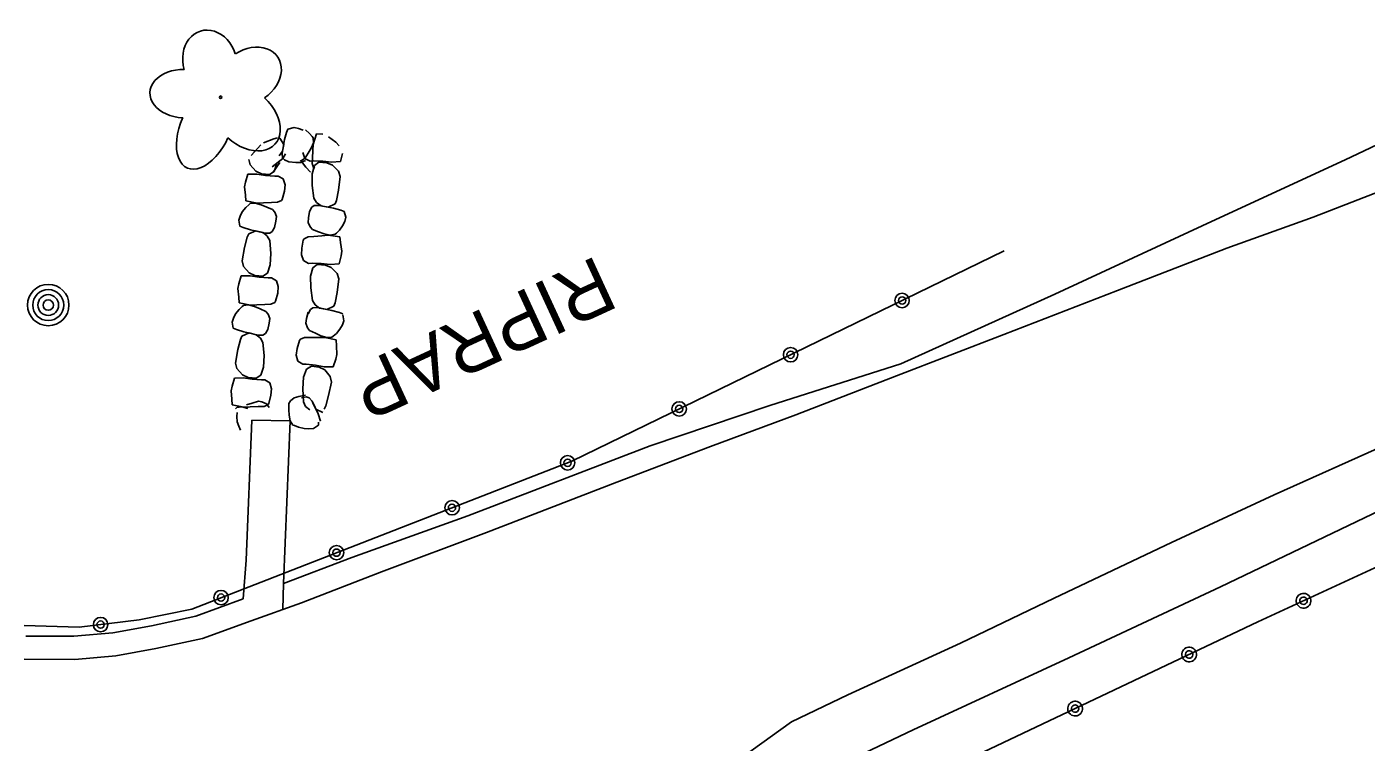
# Model space of a CAD drawing. Extents: x 589250 to 1188077, y 162953 to 363065.
# Drawn here: x 594282 to 594426.2, y 188476.6 to 188553.7 of the extents above; entities that cross this region are included whole.
import ezdxf

# ---------------------------------------------------------------- set-up
doc = ezdxf.new("R2010")
doc.units = 0
for name, color, linetype in [('E_BMGRD_P', 7, 'Continuous'), ('E_DRN_RipRap', 7, 'Continuous'), ('E_DRN_RipRap_Text', 7, 'Continuous'), ('E_LAND_Vegetation', 7, 'Continuous'), ('E_MISCPROP', 7, 'Continuous'), ('E_RDWY', 7, 'Continuous'), ('E_RDWY_C_and_G', 7, 'Continuous'), ('E_RDWY_Gravel', 7, 'Continuous')]:
    doc.layers.add(name, color=color, linetype=linetype)

msp = doc.modelspace()

# ---------------------------------------------------------------- linework, layer by layer
at = {"layer": 'E_BMGRD_P'}
for p, q in [((594340.69, 188506.92), (594387.25, 188529.56)), ((594459.93, 188510.57), (594414.56, 188489.59)), ((594299.73, 188490.97), (594340.69, 188506.92)), ((594294.06, 188489.82), (594299.73, 188490.97)), ((594281.68, 188489.22), (594287.62, 188489.01)), ((594287.62, 188489.01), (594294.06, 188489.82)), ((594414.56, 188489.59), (594380.8, 188473.57))]:
    msp.add_line(p, q, dxfattribs=at)
for centre, radius in [((594376.25, 188524.21), 0.778), ((594376.25, 188524.21), 0.392), ((594364.24, 188518.37), 0.778), ((594364.24, 188518.37), 0.392), ((594352.24, 188512.53), 0.778), ((594352.24, 188512.53), 0.392), ((594340.22, 188506.73), 0.778), ((594340.22, 188506.73), 0.392), ((594327.78, 188501.89), 0.778), ((594327.77, 188501.89), 0.392), ((594315.33, 188497.05), 0.778), ((594315.33, 188497.05), 0.392), ((594302.89, 188492.21), 0.778), ((594302.89, 188492.21), 0.392), ((594289.92, 188489.3), 0.778), ((594289.92, 188489.3), 0.392)]:
    msp.add_circle(centre, radius, dxfattribs=at)
for centre, major_axis, ratio in [((594419.49, 188491.87), (0.688, 0.394), 0.99999), ((594419.49, 188491.87), (0.346, 0.199), 0.99999), ((594407.17, 188486.08), (0.62, 0.494), 0.999989), ((594407.17, 188486.08), (0.312, 0.249), 0.999989), ((594394.88, 188480.25), (0.62, 0.494), 0.999989), ((594394.88, 188480.25), (0.312, 0.249), 0.999989)]:
    msp.add_ellipse(centre, major_axis=major_axis, ratio=ratio, dxfattribs=at)
at = {"layer": 'E_DRN_RipRap'}
for p, q in [((594309.74, 188541.54), (594309.95, 188542.31)), ((594309.95, 188542.31), (594310.08, 188542.66)), ((594310.08, 188542.66), (594310.75, 188542.83)), ((594310.75, 188542.83), (594311.22, 188542.75)), ((594311.22, 188542.75), (594311.73, 188542.57)), ((594311.97, 188542.6), (594312.43, 188542.21)), ((594312.43, 188542.21), (594312.72, 188541.87)), ((594306.15, 188539.84), (594307.16, 188540.97)), ((594307.46, 188541.2), (594308.58, 188541.63)), ((594308.58, 188541.63), (594308.98, 188541.72)), ((594309.24, 188541.69), (594309.65, 188541)), ((594309.46, 188540.05), (594309.74, 188541.54)), ((594309.51, 188540.28), (594309.65, 188541)), ((594312.85, 188541.2), (594312.59, 188540.62)), ((594312.72, 188541.87), (594312.83, 188541.73)), ((594312.81, 188541.01), (594312.79, 188540.37)), ((594313.19, 188542.15), (594312.81, 188541.01)), ((594312.83, 188541.73), (594312.85, 188541.2)), ((594313.85, 188542.14), (594313.19, 188542.15)), ((594315.27, 188541.28), (594314.47, 188541.84)), ((594315.6, 188540.86), (594315.27, 188541.28)), ((594306.04, 188538.83), (594305.89, 188539.4)), ((594309.56, 188539.52), (594308.4, 188538.61)), ((594309.16, 188539.8), (594309.51, 188540.28)), ((594309.5, 188539.59), (594309.46, 188540.05)), ((594309.72, 188539.35), (594309.5, 188539.59)), ((594309.56, 188539.52), (594309.85, 188540.01)), ((594310.2, 188539.15), (594309.72, 188539.35)), ((594311.46, 188539.34), (594312.01, 188538.58)), ((594311.91, 188539.52), (594311.59, 188539.32)), ((594311.7, 188540.14), (594311.93, 188539.52)), ((594312.27, 188540.09), (594311.91, 188539.52)), ((594311.93, 188539.52), (594312.48, 188539.23)), ((594312.59, 188540.62), (594312.27, 188540.09)), ((594312.73, 188539.55), (594312.69, 188538.96)), ((594312.79, 188540.37), (594312.73, 188539.55)), ((594315.75, 188539.19), (594315.97, 188540.05)), ((594306.65, 188538.14), (594306.04, 188538.83)), ((594307.26, 188537.87), (594306.65, 188538.14)), ((594308.12, 188537.78), (594307.26, 188537.87)), ((594308.61, 188538.12), (594308.12, 188537.78)), ((594309.22, 188539.08), (594308.5, 188538.04)), ((594308.9, 188538.99), (594308.61, 188538.12)), ((594310.93, 188539.08), (594310.2, 188539.15)), ((594311.48, 188539.07), (594310.93, 188539.08)), ((594311.97, 188539.29), (594311.48, 188539.07)), ((594312.01, 188538.58), (594312.53, 188538.05)), ((594312.48, 188539.23), (594312.84, 188539.25)), ((594312.69, 188538.96), (594312.86, 188538.54)), ((594312.69, 188537.85), (594312.94, 188538.74)), ((594312.84, 188539.25), (594313.84, 188539.22)), ((594312.86, 188538.54), (594312.98, 188538.45)), ((594312.94, 188538.74), (594313.42, 188539.1)), ((594313.42, 188539.1), (594314.28, 188539.05)), ((594313.84, 188539.22), (594314.8, 188539.12)), ((594314.28, 188539.05), (594314.9, 188538.8)), ((594314.8, 188539.12), (594315.75, 188539.19)), ((594314.9, 188538.8), (594315.55, 188538.13)), ((594315.55, 188538.13), (594315.73, 188537.57)), ((594305.52, 188536.95), (594305.41, 188536.45)), ((594305.41, 188536.45), (594305.51, 188535.54)), ((594305.79, 188537.8), (594305.52, 188536.95)), ((594306.73, 188537.82), (594305.79, 188537.8)), ((594307.69, 188537.68), (594306.73, 188537.82)), ((594308.68, 188537.61), (594307.69, 188537.68)), ((594309.05, 188537.61), (594308.68, 188537.61)), ((594309.58, 188537.3), (594309.05, 188537.61)), ((594309.78, 188536.67), (594309.58, 188537.3)), ((594309.71, 188535.97), (594309.78, 188536.67)), ((594312.7, 188536.6), (594312.69, 188537.85)), ((594312.89, 188535.23), (594312.7, 188536.6)), ((594315.73, 188537.57), (594315.55, 188536.1)), ((594305.51, 188535.54), (594305.55, 188534.93)), ((594308.97, 188534.79), (594309.41, 188534.99)), ((594309.41, 188534.99), (594309.49, 188535.1)), ((594309.49, 188535.1), (594309.71, 188535.97)), ((594312.89, 188535.23), (594313.18, 188534.76)), ((594315.32, 188534.99), (594315.19, 188534.63)), ((594315.55, 188536.1), (594315.32, 188534.99)), ((594304.95, 188533.3), (594305.18, 188533.75)), ((594305.18, 188533.75), (594305.55, 188534.22)), ((594305.55, 188534.93), (594306.79, 188534.7)), ((594305.55, 188534.22), (594305.89, 188534.52)), ((594305.89, 188534.52), (594306.03, 188534.64)), ((594306.03, 188534.64), (594306.58, 188534.71)), ((594306.58, 188534.71), (594307.22, 188534.53)), ((594306.79, 188534.7), (594307.48, 188534.74)), ((594307.22, 188534.53), (594307.81, 188534.28)), ((594307.48, 188534.74), (594308.34, 188534.77)), ((594307.81, 188534.28), (594308.45, 188534.01)), ((594308.34, 188534.77), (594308.97, 188534.79)), ((594308.45, 188534.01), (594308.69, 188533.73)), ((594308.69, 188533.73), (594308.87, 188533.26)), ((594312.31, 188533.12), (594312.43, 188533.8)), ((594312.43, 188533.8), (594312.67, 188534.25)), ((594312.67, 188534.25), (594312.93, 188534.44)), ((594312.93, 188534.44), (594313.43, 188534.46)), ((594313.18, 188534.76), (594313.67, 188534.42)), ((594313.43, 188534.46), (594315, 188534.16)), ((594313.67, 188534.42), (594314.42, 188534.26)), ((594315.19, 188534.63), (594314.42, 188534.26)), ((594315, 188534.16), (594315.81, 188533.93)), ((594315.81, 188533.93), (594316.17, 188533.81)), ((594316.17, 188533.81), (594316.32, 188533.17)), ((594304.81, 188532.87), (594304.95, 188533.3)), ((594304.93, 188532.23), (594304.81, 188532.87)), ((594305.28, 188532.09), (594304.93, 188532.23)), ((594308.81, 188532.75), (594308.66, 188532.07)), ((594308.87, 188533.26), (594308.81, 188532.75)), ((594312.28, 188532.6), (594312.31, 188533.12)), ((594312.48, 188532.14), (594312.28, 188532.6)), ((594312.74, 188531.86), (594312.48, 188532.14)), ((594315.99, 188532.26), (594315.65, 188531.78)), ((594316.21, 188532.73), (594315.99, 188532.26)), ((594316.32, 188533.17), (594316.21, 188532.73)), ((594306.08, 188531.83), (594305.28, 188532.09)), ((594305.43, 188529.93), (594305.71, 188531.02)), ((594305.71, 188531.02), (594305.87, 188531.38)), ((594305.87, 188531.38), (594306.65, 188531.7)), ((594307.63, 188531.46), (594306.08, 188531.83)), ((594307.4, 188531.52), (594306.65, 188531.7)), ((594307.87, 188531.16), (594307.4, 188531.52)), ((594308.13, 188531.46), (594307.63, 188531.46)), ((594308.13, 188530.68), (594307.87, 188531.15)), ((594308.4, 188531.64), (594308.13, 188531.46)), ((594308.13, 188530.68), (594308.25, 188529.29)), ((594308.66, 188532.07), (594308.4, 188531.64)), ((594311.75, 188530.71), (594311.59, 188529.83)), ((594311.84, 188530.84), (594311.75, 188530.71)), ((594312.26, 188531.06), (594311.84, 188530.84)), ((594312.89, 188531.1), (594312.26, 188531.06)), ((594313.39, 188531.61), (594312.74, 188531.86)), ((594313.75, 188531.17), (594312.89, 188531.1)), ((594313.99, 188531.39), (594313.39, 188531.61)), ((594314.44, 188531.24), (594313.75, 188531.17)), ((594314.64, 188531.24), (594313.99, 188531.39)), ((594315.69, 188531.07), (594314.44, 188531.24)), ((594315.19, 188531.34), (594314.64, 188531.24)), ((594315.33, 188531.46), (594315.19, 188531.34)), ((594315.65, 188531.78), (594315.33, 188531.46)), ((594315.76, 188530.45), (594315.69, 188531.07)), ((594305.18, 188528.47), (594305.43, 188529.93)), ((594308.25, 188529.29), (594308.19, 188528.04)), ((594311.59, 188529.83), (594311.55, 188529.12)), ((594315.9, 188529.54), (594315.76, 188530.45)), ((594315.82, 188529.03), (594315.9, 188529.54)), ((594305.32, 188527.89), (594305.18, 188528.47)), ((594305.93, 188527.2), (594305.32, 188527.89)), ((594308.19, 188528.04), (594307.9, 188527.17)), ((594311.55, 188529.12), (594311.78, 188528.51)), ((594311.78, 188528.51), (594312.32, 188528.21)), ((594312.32, 188528.21), (594312.69, 188528.23)), ((594312.69, 188528.23), (594313.68, 188528.2)), ((594312.79, 188527.72), (594313.26, 188528.08)), ((594313.26, 188528.08), (594314.13, 188528.03)), ((594313.68, 188528.2), (594314.65, 188528.1)), ((594314.13, 188528.03), (594314.75, 188527.78)), ((594314.65, 188528.1), (594315.6, 188528.17)), ((594314.75, 188527.78), (594315.4, 188527.11)), ((594315.6, 188528.17), (594315.82, 188529.03)), ((594305.07, 188526.85), (594304.8, 188526)), ((594306.02, 188526.87), (594305.07, 188526.85)), ((594306.54, 188526.92), (594305.93, 188527.2)), ((594306.98, 188526.73), (594306.02, 188526.87)), ((594307.4, 188526.83), (594306.54, 188526.92)), ((594307.97, 188526.65), (594306.98, 188526.73)), ((594307.9, 188527.17), (594307.4, 188526.83)), ((594308.34, 188526.66), (594307.97, 188526.65)), ((594308.87, 188526.34), (594308.34, 188526.66)), ((594309.06, 188525.71), (594308.87, 188526.34)), ((594312.54, 188526.83), (594312.79, 188527.72)), ((594312.55, 188525.58), (594312.54, 188526.83)), ((594315.4, 188527.11), (594315.57, 188526.55)), ((594315.57, 188526.55), (594315.4, 188525.08)), ((594304.8, 188526), (594304.69, 188525.49)), ((594304.69, 188525.49), (594304.79, 188524.58)), ((594308.77, 188524.13), (594308.99, 188525)), ((594308.99, 188525), (594309.06, 188525.71)), ((594312.74, 188524.21), (594312.55, 188525.58)), ((594315.4, 188525.08), (594315.17, 188523.97)), ((594304.79, 188524.58), (594304.83, 188523.96)), ((594304.83, 188523.96), (594306.07, 188523.72)), ((594304.83, 188523.25), (594305.17, 188523.55)), ((594305.17, 188523.55), (594305.31, 188523.66)), ((594305.31, 188523.66), (594305.86, 188523.73)), ((594305.86, 188523.73), (594306.5, 188523.55)), ((594306.07, 188523.72), (594306.76, 188523.76)), ((594306.5, 188523.55), (594307.09, 188523.31)), ((594306.76, 188523.76), (594307.62, 188523.79)), ((594307.62, 188523.79), (594308.25, 188523.81)), ((594308.25, 188523.81), (594308.69, 188524.01)), ((594308.69, 188524.01), (594308.77, 188524.13)), ((594312.74, 188524.21), (594313.02, 188523.74)), ((594312.78, 188523.42), (594313.28, 188523.44)), ((594313.02, 188523.74), (594313.51, 188523.4)), ((594313.28, 188523.44), (594314.84, 188523.14)), ((594315.03, 188523.61), (594314.27, 188523.24)), ((594315.17, 188523.97), (594315.03, 188523.61)), ((594304.09, 188521.88), (594304.22, 188522.32)), ((594304.22, 188522.32), (594304.46, 188522.78)), ((594304.46, 188522.78), (594304.83, 188523.25)), ((594307.09, 188523.31), (594307.73, 188523.03)), ((594307.73, 188523.03), (594307.97, 188522.74)), ((594307.97, 188522.74), (594308.15, 188522.27)), ((594308.15, 188522.27), (594308.09, 188521.76)), ((594312.04, 188521.76), (594312.11, 188522.28)), ((594312.11, 188522.28), (594312.29, 188522.96)), ((594312.27, 188522.78), (594312.52, 188523.23)), ((594312.52, 188523.23), (594312.78, 188523.42)), ((594313.51, 188523.4), (594314.27, 188523.24)), ((594314.84, 188523.14), (594315.65, 188522.92)), ((594315.65, 188522.92), (594316.02, 188522.79)), ((594316.11, 188522.02), (594315.96, 188521.59)), ((594316.02, 188522.67), (594316.11, 188522.02)), ((594304.2, 188521.24), (594304.09, 188521.88)), ((594304.56, 188521.1), (594304.2, 188521.24)), ((594305.36, 188520.84), (594304.56, 188521.1)), ((594305.14, 188520.38), (594305.92, 188520.71)), ((594306.9, 188520.46), (594305.36, 188520.84)), ((594306.67, 188520.52), (594305.92, 188520.71)), ((594307.68, 188520.65), (594307.4, 188520.46)), ((594307.94, 188521.08), (594307.68, 188520.65)), ((594308.09, 188521.76), (594307.94, 188521.08)), ((594312.2, 188521.28), (594312.04, 188521.76)), ((594312.43, 188520.99), (594312.2, 188521.28)), ((594313.06, 188520.69), (594312.43, 188520.99)), ((594313.63, 188520.42), (594313.06, 188520.69)), ((594315.31, 188520.67), (594314.97, 188520.38)), ((594315.7, 188521.13), (594315.31, 188520.67)), ((594315.96, 188521.59), (594315.7, 188521.13)), ((594304.71, 188518.93), (594304.99, 188520.02)), ((594304.99, 188520.02), (594305.14, 188520.38)), ((594307.14, 188520.15), (594306.67, 188520.52)), ((594307.4, 188520.46), (594306.9, 188520.46)), ((594307.4, 188519.68), (594307.14, 188520.15)), ((594307.4, 188519.68), (594307.52, 188518.29)), ((594311.35, 188519.91), (594311.1, 188519.04)), ((594311.44, 188520.03), (594311.35, 188519.91)), ((594311.88, 188520.21), (594311.44, 188520.03)), ((594312.51, 188520.21), (594311.88, 188520.21)), ((594313.38, 188520.21), (594312.51, 188520.21)), ((594314.06, 188520.23), (594313.38, 188520.21)), ((594314.27, 188520.21), (594313.63, 188520.42)), ((594315.29, 188519.96), (594314.06, 188520.23)), ((594314.83, 188520.27), (594314.27, 188520.21)), ((594314.97, 188520.38), (594314.83, 188520.27)), ((594315.31, 188519.33), (594315.29, 188519.96)), ((594315.38, 188518.41), (594315.31, 188519.33)), ((594304.45, 188517.47), (594304.71, 188518.93)), ((594307.52, 188518.29), (594307.46, 188517.04)), ((594311.1, 188519.04), (594311, 188518.33)), ((594311, 188518.33), (594311.17, 188517.69)), ((594311.17, 188517.69), (594311.69, 188517.35)), ((594314.95, 188517.06), (594315.24, 188517.9)), ((594315.24, 188517.9), (594315.38, 188518.41)), ((594304.6, 188516.89), (594304.45, 188517.47)), ((594305.21, 188516.2), (594304.6, 188516.89)), ((594307.46, 188517.04), (594307.17, 188516.17)), ((594311.69, 188517.35), (594312.06, 188517.34)), ((594311.79, 188515.95), (594312.11, 188516.82)), ((594312.06, 188517.34), (594313.05, 188517.23)), ((594312.11, 188516.82), (594312.62, 188517.15)), ((594312.62, 188517.15), (594313.47, 188517.03)), ((594313.05, 188517.23), (594314, 188517.06)), ((594313.47, 188517.03), (594314.07, 188516.73)), ((594314, 188517.06), (594314.95, 188517.06)), ((594314.07, 188516.73), (594314.66, 188516.01)), ((594304.08, 188515), (594303.97, 188514.49)), ((594304.34, 188515.85), (594304.08, 188515)), ((594305.29, 188515.87), (594304.34, 188515.85)), ((594305.82, 188515.92), (594305.21, 188516.2)), ((594306.25, 188515.73), (594305.29, 188515.87)), ((594306.68, 188515.83), (594305.82, 188515.92)), ((594307.24, 188515.65), (594306.25, 188515.73)), ((594307.17, 188516.17), (594306.68, 188515.83)), ((594307.61, 188515.66), (594307.24, 188515.65)), ((594308.14, 188515.34), (594307.61, 188515.66)), ((594308.33, 188514.71), (594308.14, 188515.34)), ((594311.69, 188514.69), (594311.79, 188515.95)), ((594314.78, 188515.43), (594314.48, 188513.96)), ((594314.66, 188516.01), (594314.78, 188515.43)), ((594303.97, 188514.49), (594304.06, 188513.58)), ((594304.06, 188513.58), (594304.1, 188512.96)), ((594306.24, 188513.16), (594306.92, 188513.35)), ((594306.92, 188513.35), (594307.3, 188513.3)), ((594308.05, 188513.13), (594308.26, 188514)), ((594308.26, 188514), (594308.33, 188514.71)), ((594310.21, 188513.1), (594310.37, 188513.41)), ((594310.37, 188513.41), (594310.75, 188513.74)), ((594310.75, 188513.74), (594311.26, 188513.88)), ((594311.26, 188513.88), (594311.98, 188514.01)), ((594311.56, 188513.71), (594312.07, 188513.82)), ((594311.76, 188513.3), (594311.69, 188514.69)), ((594312.07, 188513.82), (594312.39, 188513.74)), ((594312.39, 188513.74), (594312.69, 188513.38)), ((594312.69, 188513.38), (594313.34, 188511.99)), ((594314.48, 188513.96), (594314.16, 188512.87)), ((594304.1, 188512.96), (594305.34, 188512.73)), ((594304.44, 188512.55), (594304.58, 188512.67)), ((594304.58, 188512.67), (594305.14, 188512.74)), ((594304.59, 188511.7), (594304.62, 188512.13)), ((594305.14, 188512.74), (594305.78, 188512.56)), ((594305.34, 188512.73), (594306.03, 188512.76)), ((594305.62, 188512.97), (594306.24, 188513.16)), ((594306.03, 188512.76), (594306.9, 188512.79)), ((594306.9, 188512.79), (594307.53, 188512.81)), ((594307.3, 188513.3), (594307.77, 188513.07)), ((594307.53, 188512.81), (594307.96, 188513.01)), ((594307.77, 188513.07), (594308.09, 188512.67)), ((594307.96, 188513.01), (594308.05, 188513.13)), ((594310.21, 188512.45), (594310.21, 188513.1)), ((594310.22, 188511.86), (594310.21, 188512.45)), ((594311.76, 188513.3), (594312, 188512.81)), ((594312, 188512.81), (594312.45, 188512.42)), ((594312.79, 188513.17), (594313.09, 188512.49)), ((594313.84, 188512.14), (594313.09, 188512.49)), ((594313.34, 188511.99), (594313.61, 188511.22)), ((594314.16, 188512.87), (594313.99, 188512.52)), ((594304.64, 188511.13), (594304.59, 188511.7)), ((594304.79, 188510.66), (594304.64, 188511.13)), ((594304.99, 188510.26), (594304.79, 188510.66)), ((594310.32, 188511.25), (594310.22, 188511.86)), ((594310.63, 188510.8), (594310.32, 188511.25)), ((594310.79, 188510.73), (594310.63, 188510.8)), ((594311.22, 188510.56), (594310.79, 188510.73)), ((594311.83, 188510.41), (594311.22, 188510.56)), ((594313.4, 188510.77), (594312.84, 188510.43)), ((594313.39, 188511.12), (594313.4, 188510.77)), ((594312.36, 188510.38), (594311.83, 188510.41)), ((594312.84, 188510.43), (594312.36, 188510.38))]:
    msp.add_line(p, q, dxfattribs=at)
at = {"layer": 'E_LAND_Vegetation'}
msp.add_circle((594302.84, 188546.11), 0.128, dxfattribs=at)
for centre, major_axis, ratio in [((594301.68, 188549.93), (1.01, -3.3), 0.832022), ((594306, 188548.41), (-3.01, -2), 0.782863), ((594298.85, 188546.49), (3.62, -0.12), 0.716896), ((594305.59, 188543.9), (-3.11, 2.86), 0.691916), ((594301.2, 188542.82), (1.94, 4.34), 0.560249)]:
    msp.add_ellipse(centre, major_axis=major_axis, ratio=ratio, start_param=1.570796, end_param=4.712389, dxfattribs=at)
at = {"layer": 'E_MISCPROP'}
for radius in [2.23, 1.67, 1.12, 0.558]:
    msp.add_circle((594284.28, 188523.72), radius, dxfattribs=at)
at = {"layer": 'E_RDWY'}
for p, q in [((594431.06, 188537.27), (594420.53, 188533.19)), ((594420.53, 188533.19), (594411.23, 188529.83)), ((594411.23, 188529.83), (594399.45, 188525.28)), ((594399.45, 188525.28), (594387.21, 188520.55)), ((594387.21, 188520.55), (594375.66, 188516.1)), ((594375.66, 188516.1), (594364.8, 188511.91)), ((594364.8, 188511.91), (594355.6, 188508.5)), ((594305.61, 188496.23), (594306.22, 188511.32)), ((594306.22, 188511.32), (594310.32, 188511.25)), ((594310.32, 188511.25), (594309.62, 188493.72)), ((594355.6, 188508.5), (594345.52, 188504.64)), ((594428.51, 188508.72), (594416.34, 188503.29)), ((594345.52, 188504.64), (594331.5, 188499.21)), ((594416.34, 188503.29), (594405.27, 188498.14)), ((594331.5, 188499.21), (594320.19, 188494.97)), ((594405.27, 188498.14), (594392.63, 188492.16)), ((594305.28, 188492.07), (594305.61, 188496.23)), ((594320.19, 188494.97), (594311.56, 188491.64)), ((594309.53, 188490.92), (594309.62, 188493.72)), ((594392.63, 188492.16), (594382.54, 188487.29)), ((594311.56, 188491.64), (594306.14, 188489.72)), ((594382.54, 188487.29), (594370.42, 188481.75)), ((594370.42, 188481.75), (594364.32, 188478.82)), ((594364.32, 188478.82), (594356.81, 188473.4))]:
    msp.add_line(p, q, dxfattribs=at)
at = {"layer": 'E_RDWY_C_and_G'}
for p, q in [((594305.28, 188492.07), (594300.19, 188490.21)), ((594295.39, 188489.17), (594291.24, 188488.4)), ((594300.19, 188490.21), (594295.39, 188489.17)), ((594306.14, 188489.72), (594300.89, 188487.81)), ((594287.05, 188488.05), (594281.88, 188488.06)), ((594291.24, 188488.4), (594287.05, 188488.05)), ((594300.89, 188487.81), (594295.88, 188486.72)), ((594295.88, 188486.72), (594291.57, 188485.92)), ((594287.15, 188485.55), (594281.68, 188485.56)), ((594291.57, 188485.92), (594287.15, 188485.55))]:
    msp.add_line(p, q, dxfattribs=at)
at = {"layer": 'E_RDWY_Gravel'}
for p, q in [((594442.42, 188548.06), (594423.97, 188539.37)), ((594423.97, 188539.37), (594409.59, 188532.73)), ((594409.59, 188532.73), (594392.69, 188524.89)), ((594392.69, 188524.89), (594376.12, 188517.4)), ((594376.12, 188517.4), (594362, 188512.89)), ((594362, 188512.89), (594349.13, 188508.57)), ((594349.13, 188508.57), (594329.47, 188501.01)), ((594430.09, 188502.76), (594410.54, 188493.37)), ((594329.47, 188501.01), (594316.97, 188496.53)), ((594316.97, 188496.53), (594309.62, 188493.72)), ((594410.54, 188493.37), (594394.21, 188485.73)), ((594394.21, 188485.73), (594377.43, 188477.96)), ((594377.43, 188477.96), (594362.16, 188470.72))]:
    msp.add_line(p, q, dxfattribs=at)

# ---------------------------------------------------------------- texts
at = {"layer": 'E_DRN_RipRap_Text'}
msp.add_text('RIPRAP', height=6, rotation=204.7531, dxfattribs=at).set_placement((594343.41, 188529.11))

doc.saveas('drawing.dxf')
